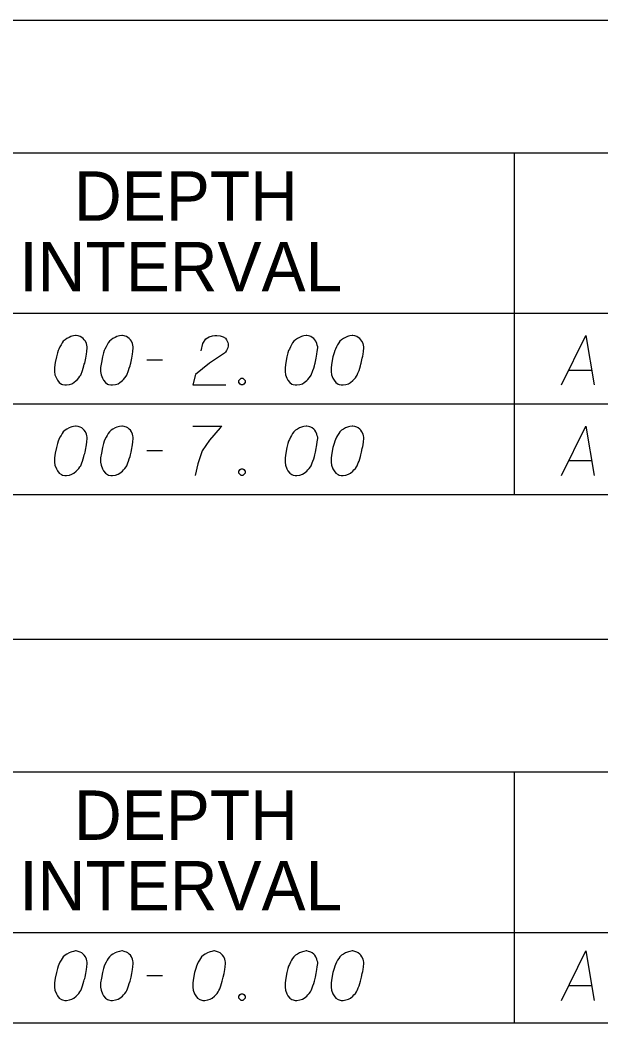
# Model space of a CAD drawing. Extents: x 2074207 to 2076812, y 516372 to 523312.
# Drawn here: x 2076397 to 2076453.5, y 516746.5 to 516843.9 of the extents above; entities that cross this region are included whole.
import ezdxf

# ---------------------------------------------------------------- set-up
doc = ezdxf.new("R2010")
doc.units = 0
for name, color, linetype in [('Prop DirtTable_ Soil Test Results - Outline (Major)', 7, 'Continuous'), ('Prop DirtTable_ Soil Test Results - Outline (Minor)', 7, 'Continuous'), ('Prop DirtTable_ Soil Test Results - Tx (Header - Small)', 7, 'Continuous'), ('Prop DirtTable_ Soil Test Results - Tx (Sample Data)', 7, 'Continuous')]:
    doc.layers.add(name, color=color, linetype=linetype)

msp = doc.modelspace()

# ---------------------------------------------------------------- linework, layer by layer
at = {"layer": 'Prop DirtTable_ Soil Test Results - Outline (Major)'}
for p, q in [((2076260.609, 516843.937), (2076811.903, 516843.937)), ((2076260.609, 516815.452), (2076811.903, 516815.452)), ((2076260.609, 516815.452), (2076811.903, 516815.452)), ((2076260.609, 516797.852), (2076811.903, 516797.852)), ((2076260.609, 516783.796), (2076811.903, 516783.796)), ((2076260.609, 516755.31), (2076811.903, 516755.31)), ((2076260.609, 516755.31), (2076811.903, 516755.31)), ((2076260.609, 516746.51), (2076811.903, 516746.51))]:
    msp.add_line(p, q, dxfattribs=at)
at = {"layer": 'Prop DirtTable_ Soil Test Results - Outline (Minor)'}
for p, q in [((2076260.609, 516831.052), (2076811.903, 516831.052)), ((2076445.062, 516831.052), (2076445.062, 516806.652)), ((2076260.609, 516806.652), (2076811.903, 516806.652)), ((2076260.609, 516806.652), (2076811.903, 516806.652)), ((2076445.063, 516806.652), (2076445.063, 516797.852)), ((2076260.609, 516797.852), (2076811.903, 516797.852)), ((2076260.609, 516770.91), (2076811.903, 516770.91)), ((2076445.062, 516770.91), (2076445.062, 516746.51)), ((2076260.609, 516746.51), (2076811.903, 516746.51))]:
    msp.add_line(p, q, dxfattribs=at)
at = {"layer": 'Prop DirtTable_ Soil Test Results - Tx (Sample Data)'}
for points in [[(2076402.512, 516813.3), (2076402.442, 516813.3), (2076402.23, 516813.262), (2076402.089, 516813.224), (2076401.983, 516813.186), (2076401.807, 516813.111), (2076401.595, 516812.997), (2076401.419, 516812.884), (2076401.242, 516812.733), (2076401.136, 516812.582), (2076401.031, 516812.393), (2076400.925, 516812.204), (2076400.819, 516811.977), (2076400.748, 516811.826), (2076400.678, 516811.599), (2076400.572, 516811.221), (2076400.466, 516810.654), (2076400.396, 516810.2), (2076400.396, 516809.785), (2076400.431, 516809.482), (2076400.572, 516809.142), (2076400.678, 516808.953), (2076400.854, 516808.726), (2076401.066, 516808.575), (2076401.172, 516808.537), (2076401.383, 516808.5), (2076401.56, 516808.5), (2076401.842, 516808.537), (2076402.089, 516808.613), (2076402.265, 516808.726), (2076402.512, 516808.915), (2076402.618, 516809.029), (2076402.759, 516809.18), (2076402.865, 516809.331), (2076402.935, 516809.444), (2076403.006, 516809.633), (2076403.041, 516809.709), (2076403.112, 516809.898), (2076403.182, 516810.125), (2076403.253, 516810.352), (2076403.288, 516810.503), (2076403.323, 516810.616), (2076403.359, 516810.767), (2076403.429, 516811.107), (2076403.465, 516811.296), (2076403.5, 516811.485), (2076403.535, 516811.75), (2076403.57, 516812.09), (2076403.57, 516812.204), (2076403.535, 516812.355), (2076403.5, 516812.506), (2076403.394, 516812.733), (2076403.288, 516812.884), (2076403.182, 516812.997), (2076403.041, 516813.111), (2076402.9, 516813.186), (2076402.794, 516813.224), (2076402.689, 516813.262), (2076402.512, 516813.3)], [(2076406.992, 516813.3), (2076406.922, 516813.3), (2076406.71, 516813.262), (2076406.569, 516813.224), (2076406.463, 516813.186), (2076406.287, 516813.111), (2076406.075, 516812.997), (2076405.899, 516812.884), (2076405.722, 516812.733), (2076405.616, 516812.582), (2076405.511, 516812.393), (2076405.405, 516812.204), (2076405.299, 516811.977), (2076405.228, 516811.826), (2076405.158, 516811.599), (2076405.052, 516811.221), (2076404.946, 516810.654), (2076404.876, 516810.2), (2076404.876, 516809.785), (2076404.911, 516809.482), (2076405.052, 516809.142), (2076405.158, 516808.953), (2076405.334, 516808.726), (2076405.546, 516808.575), (2076405.652, 516808.537), (2076405.863, 516808.5), (2076406.04, 516808.5), (2076406.322, 516808.537), (2076406.569, 516808.613), (2076406.745, 516808.726), (2076406.992, 516808.915), (2076407.098, 516809.029), (2076407.239, 516809.18), (2076407.345, 516809.331), (2076407.415, 516809.444), (2076407.486, 516809.633), (2076407.521, 516809.709), (2076407.592, 516809.898), (2076407.662, 516810.125), (2076407.733, 516810.352), (2076407.768, 516810.503), (2076407.803, 516810.616), (2076407.839, 516810.767), (2076407.909, 516811.107), (2076407.945, 516811.296), (2076407.98, 516811.485), (2076408.015, 516811.75), (2076408.05, 516812.09), (2076408.05, 516812.204), (2076408.015, 516812.355), (2076407.98, 516812.506), (2076407.874, 516812.733), (2076407.768, 516812.884), (2076407.662, 516812.997), (2076407.521, 516813.111), (2076407.38, 516813.186), (2076407.274, 516813.224), (2076407.169, 516813.262), (2076406.992, 516813.3)], [(2076414.647, 516811.788), (2076414.823, 516812.506), (2076415.106, 516812.959), (2076415.423, 516813.148), (2076415.74, 516813.262), (2076415.987, 516813.3), (2076416.164, 516813.3), (2076416.481, 516813.262), (2076416.693, 516813.186), (2076416.799, 516813.148), (2076417.01, 516813.035), (2076417.116, 516812.884), (2076417.187, 516812.733), (2076417.222, 516812.619), (2076417.257, 516812.468), (2076417.257, 516812.279), (2076417.222, 516812.09), (2076417.187, 516811.977), (2076417.116, 516811.826), (2076417.01, 516811.674), (2076416.905, 516811.561), (2076415.458, 516810.616), (2076414.083, 516809.52), (2076413.836, 516808.5), (2076417.046, 516808.5)], [(2076424.912, 516813.3), (2076424.842, 516813.3), (2076424.63, 516813.262), (2076424.489, 516813.224), (2076424.383, 516813.186), (2076424.207, 516813.111), (2076423.995, 516812.997), (2076423.819, 516812.884), (2076423.642, 516812.733), (2076423.536, 516812.582), (2076423.431, 516812.393), (2076423.325, 516812.204), (2076423.219, 516811.977), (2076423.148, 516811.826), (2076423.078, 516811.599), (2076422.972, 516811.221), (2076422.866, 516810.654), (2076422.796, 516810.2), (2076422.796, 516809.785), (2076422.831, 516809.482), (2076422.972, 516809.142), (2076423.078, 516808.953), (2076423.254, 516808.726), (2076423.466, 516808.575), (2076423.572, 516808.537), (2076423.783, 516808.5), (2076423.96, 516808.5), (2076424.242, 516808.537), (2076424.489, 516808.613), (2076424.665, 516808.726), (2076424.912, 516808.915), (2076425.018, 516809.029), (2076425.159, 516809.18), (2076425.265, 516809.331), (2076425.335, 516809.444), (2076425.406, 516809.633), (2076425.441, 516809.709), (2076425.512, 516809.898), (2076425.582, 516810.125), (2076425.653, 516810.352), (2076425.688, 516810.503), (2076425.723, 516810.616), (2076425.759, 516810.767), (2076425.829, 516811.107), (2076425.865, 516811.296), (2076425.9, 516811.485), (2076425.935, 516811.75), (2076425.97, 516812.09), (2076425.97, 516812.204), (2076425.935, 516812.355), (2076425.9, 516812.506), (2076425.794, 516812.733), (2076425.688, 516812.884), (2076425.582, 516812.997), (2076425.441, 516813.111), (2076425.3, 516813.186), (2076425.194, 516813.224), (2076425.089, 516813.262), (2076424.912, 516813.3)], [(2076429.392, 516813.3), (2076429.322, 516813.3), (2076429.11, 516813.262), (2076428.969, 516813.224), (2076428.863, 516813.186), (2076428.687, 516813.111), (2076428.475, 516812.997), (2076428.299, 516812.884), (2076428.122, 516812.733), (2076428.016, 516812.582), (2076427.911, 516812.393), (2076427.805, 516812.204), (2076427.699, 516811.977), (2076427.628, 516811.826), (2076427.558, 516811.599), (2076427.452, 516811.221), (2076427.346, 516810.654), (2076427.276, 516810.2), (2076427.276, 516809.785), (2076427.311, 516809.482), (2076427.452, 516809.142), (2076427.558, 516808.953), (2076427.734, 516808.726), (2076427.946, 516808.575), (2076428.052, 516808.537), (2076428.263, 516808.5), (2076428.44, 516808.5), (2076428.722, 516808.537), (2076428.969, 516808.613), (2076429.145, 516808.726), (2076429.392, 516808.915), (2076429.498, 516809.029), (2076429.639, 516809.18), (2076429.745, 516809.331), (2076429.815, 516809.444), (2076429.886, 516809.633), (2076429.921, 516809.709), (2076429.992, 516809.898), (2076430.062, 516810.125), (2076430.133, 516810.352), (2076430.168, 516810.503), (2076430.203, 516810.616), (2076430.239, 516810.767), (2076430.309, 516811.107), (2076430.345, 516811.296), (2076430.38, 516811.485), (2076430.415, 516811.75), (2076430.45, 516812.09), (2076430.45, 516812.204), (2076430.415, 516812.355), (2076430.38, 516812.506), (2076430.274, 516812.733), (2076430.168, 516812.884), (2076430.062, 516812.997), (2076429.921, 516813.111), (2076429.78, 516813.186), (2076429.674, 516813.224), (2076429.569, 516813.262), (2076429.392, 516813.3)], [(2076449.676, 516808.5), (2076452.039, 516813.3), (2076452.85, 516808.5)], [(2076409.356, 516810.919), (2076410.872, 516810.919)], [(2076450.381, 516809.936), (2076452.603, 516809.936)], [(2076418.527, 516809.142), (2076418.704, 516809.142), (2076418.809, 516809.067), (2076418.915, 516808.915), (2076418.915, 516808.726), (2076418.809, 516808.575), (2076418.704, 516808.5), (2076418.527, 516808.5), (2076418.421, 516808.575), (2076418.316, 516808.726), (2076418.316, 516808.915), (2076418.421, 516809.067), (2076418.527, 516809.142)], [(2076402.512, 516804.5), (2076402.442, 516804.5), (2076402.23, 516804.462), (2076402.089, 516804.424), (2076401.983, 516804.386), (2076401.807, 516804.311), (2076401.595, 516804.197), (2076401.419, 516804.084), (2076401.242, 516803.933), (2076401.136, 516803.782), (2076401.031, 516803.593), (2076400.925, 516803.404), (2076400.819, 516803.177), (2076400.748, 516803.026), (2076400.678, 516802.799), (2076400.572, 516802.421), (2076400.466, 516801.854), (2076400.396, 516801.4), (2076400.396, 516800.985), (2076400.431, 516800.682), (2076400.572, 516800.342), (2076400.678, 516800.153), (2076400.854, 516799.926), (2076401.066, 516799.775), (2076401.172, 516799.737), (2076401.383, 516799.7), (2076401.56, 516799.7), (2076401.842, 516799.737), (2076402.089, 516799.813), (2076402.265, 516799.926), (2076402.512, 516800.115), (2076402.618, 516800.229), (2076402.759, 516800.38), (2076402.865, 516800.531), (2076402.935, 516800.644), (2076403.006, 516800.833), (2076403.041, 516800.909), (2076403.112, 516801.098), (2076403.182, 516801.325), (2076403.253, 516801.552), (2076403.288, 516801.703), (2076403.323, 516801.816), (2076403.359, 516801.967), (2076403.429, 516802.307), (2076403.465, 516802.496), (2076403.5, 516802.685), (2076403.535, 516802.95), (2076403.57, 516803.29), (2076403.57, 516803.404), (2076403.535, 516803.555), (2076403.5, 516803.706), (2076403.394, 516803.933), (2076403.288, 516804.084), (2076403.182, 516804.197), (2076403.041, 516804.311), (2076402.9, 516804.386), (2076402.794, 516804.424), (2076402.689, 516804.462), (2076402.512, 516804.5)], [(2076406.992, 516804.5), (2076406.922, 516804.5), (2076406.71, 516804.462), (2076406.569, 516804.424), (2076406.463, 516804.386), (2076406.287, 516804.311), (2076406.075, 516804.197), (2076405.899, 516804.084), (2076405.722, 516803.933), (2076405.616, 516803.782), (2076405.511, 516803.593), (2076405.405, 516803.404), (2076405.299, 516803.177), (2076405.228, 516803.026), (2076405.158, 516802.799), (2076405.052, 516802.421), (2076404.946, 516801.854), (2076404.876, 516801.4), (2076404.876, 516800.985), (2076404.911, 516800.682), (2076405.052, 516800.342), (2076405.158, 516800.153), (2076405.334, 516799.926), (2076405.546, 516799.775), (2076405.652, 516799.737), (2076405.863, 516799.7), (2076406.04, 516799.7), (2076406.322, 516799.737), (2076406.569, 516799.813), (2076406.745, 516799.926), (2076406.992, 516800.115), (2076407.098, 516800.229), (2076407.239, 516800.38), (2076407.345, 516800.531), (2076407.415, 516800.644), (2076407.486, 516800.833), (2076407.521, 516800.909), (2076407.592, 516801.098), (2076407.662, 516801.325), (2076407.733, 516801.552), (2076407.768, 516801.703), (2076407.803, 516801.816), (2076407.839, 516801.967), (2076407.909, 516802.307), (2076407.945, 516802.496), (2076407.98, 516802.685), (2076408.015, 516802.95), (2076408.05, 516803.29), (2076408.05, 516803.404), (2076408.015, 516803.555), (2076407.98, 516803.706), (2076407.874, 516803.933), (2076407.768, 516804.084), (2076407.662, 516804.197), (2076407.521, 516804.311), (2076407.38, 516804.386), (2076407.274, 516804.424), (2076407.169, 516804.462), (2076406.992, 516804.5)], [(2076413.836, 516804.5), (2076416.658, 516804.5), (2076416.481, 516804.311), (2076415.458, 516803.139), (2076414.753, 516802.081), (2076414.329, 516800.833), (2076414.047, 516799.7)], [(2076424.912, 516804.5), (2076424.842, 516804.5), (2076424.63, 516804.462), (2076424.489, 516804.424), (2076424.383, 516804.386), (2076424.207, 516804.311), (2076423.995, 516804.197), (2076423.819, 516804.084), (2076423.642, 516803.933), (2076423.536, 516803.782), (2076423.431, 516803.593), (2076423.325, 516803.404), (2076423.219, 516803.177), (2076423.148, 516803.026), (2076423.078, 516802.799), (2076422.972, 516802.421), (2076422.866, 516801.854), (2076422.796, 516801.4), (2076422.796, 516800.985), (2076422.831, 516800.682), (2076422.972, 516800.342), (2076423.078, 516800.153), (2076423.254, 516799.926), (2076423.466, 516799.775), (2076423.572, 516799.737), (2076423.783, 516799.7), (2076423.96, 516799.7), (2076424.242, 516799.737), (2076424.489, 516799.813), (2076424.665, 516799.926), (2076424.912, 516800.115), (2076425.018, 516800.229), (2076425.159, 516800.38), (2076425.265, 516800.531), (2076425.335, 516800.644), (2076425.406, 516800.833), (2076425.441, 516800.909), (2076425.512, 516801.098), (2076425.582, 516801.325), (2076425.653, 516801.552), (2076425.688, 516801.703), (2076425.723, 516801.816), (2076425.759, 516801.967), (2076425.829, 516802.307), (2076425.865, 516802.496), (2076425.9, 516802.685), (2076425.935, 516802.95), (2076425.97, 516803.29), (2076425.97, 516803.404), (2076425.935, 516803.555), (2076425.9, 516803.706), (2076425.794, 516803.933), (2076425.688, 516804.084), (2076425.582, 516804.197), (2076425.441, 516804.311), (2076425.3, 516804.386), (2076425.194, 516804.424), (2076425.089, 516804.462), (2076424.912, 516804.5)], [(2076429.392, 516804.5), (2076429.322, 516804.5), (2076429.11, 516804.462), (2076428.969, 516804.424), (2076428.863, 516804.386), (2076428.687, 516804.311), (2076428.475, 516804.197), (2076428.299, 516804.084), (2076428.122, 516803.933), (2076428.016, 516803.782), (2076427.911, 516803.593), (2076427.805, 516803.404), (2076427.699, 516803.177), (2076427.628, 516803.026), (2076427.558, 516802.799), (2076427.452, 516802.421), (2076427.346, 516801.854), (2076427.276, 516801.4), (2076427.276, 516800.985), (2076427.311, 516800.682), (2076427.452, 516800.342), (2076427.558, 516800.153), (2076427.734, 516799.926), (2076427.946, 516799.775), (2076428.052, 516799.737), (2076428.263, 516799.7), (2076428.44, 516799.7), (2076428.722, 516799.737), (2076428.969, 516799.813), (2076429.145, 516799.926), (2076429.392, 516800.115), (2076429.498, 516800.229), (2076429.639, 516800.38), (2076429.745, 516800.531), (2076429.815, 516800.644), (2076429.886, 516800.833), (2076429.921, 516800.909), (2076429.992, 516801.098), (2076430.062, 516801.325), (2076430.133, 516801.552), (2076430.168, 516801.703), (2076430.203, 516801.816), (2076430.239, 516801.967), (2076430.309, 516802.307), (2076430.345, 516802.496), (2076430.38, 516802.685), (2076430.415, 516802.95), (2076430.45, 516803.29), (2076430.45, 516803.404), (2076430.415, 516803.555), (2076430.38, 516803.706), (2076430.274, 516803.933), (2076430.168, 516804.084), (2076430.062, 516804.197), (2076429.921, 516804.311), (2076429.78, 516804.386), (2076429.674, 516804.424), (2076429.569, 516804.462), (2076429.392, 516804.5)], [(2076449.676, 516799.7), (2076452.039, 516804.5), (2076452.85, 516799.7)], [(2076409.356, 516802.119), (2076410.872, 516802.119)], [(2076450.381, 516801.136), (2076452.603, 516801.136)], [(2076418.527, 516800.342), (2076418.704, 516800.342), (2076418.809, 516800.267), (2076418.915, 516800.115), (2076418.915, 516799.926), (2076418.809, 516799.775), (2076418.704, 516799.7), (2076418.527, 516799.7), (2076418.421, 516799.775), (2076418.316, 516799.926), (2076418.316, 516800.115), (2076418.421, 516800.267), (2076418.527, 516800.342)], [(2076402.512, 516753.502), (2076402.442, 516753.502), (2076402.23, 516753.464), (2076402.089, 516753.426), (2076401.983, 516753.388), (2076401.807, 516753.313), (2076401.595, 516753.199), (2076401.419, 516753.086), (2076401.242, 516752.935), (2076401.136, 516752.784), (2076401.031, 516752.595), (2076400.925, 516752.406), (2076400.819, 516752.179), (2076400.748, 516752.028), (2076400.678, 516751.801), (2076400.572, 516751.423), (2076400.466, 516750.856), (2076400.396, 516750.402), (2076400.396, 516749.987), (2076400.431, 516749.684), (2076400.572, 516749.344), (2076400.678, 516749.155), (2076400.854, 516748.928), (2076401.066, 516748.777), (2076401.172, 516748.739), (2076401.383, 516748.702), (2076401.56, 516748.702), (2076401.842, 516748.739), (2076402.089, 516748.815), (2076402.265, 516748.928), (2076402.512, 516749.117), (2076402.618, 516749.231), (2076402.759, 516749.382), (2076402.865, 516749.533), (2076402.935, 516749.647), (2076403.006, 516749.835), (2076403.041, 516749.911), (2076403.112, 516750.1), (2076403.182, 516750.327), (2076403.253, 516750.554), (2076403.288, 516750.705), (2076403.323, 516750.818), (2076403.359, 516750.969), (2076403.429, 516751.309), (2076403.465, 516751.498), (2076403.5, 516751.687), (2076403.535, 516751.952), (2076403.57, 516752.292), (2076403.57, 516752.406), (2076403.535, 516752.557), (2076403.5, 516752.708), (2076403.394, 516752.935), (2076403.288, 516753.086), (2076403.182, 516753.199), (2076403.041, 516753.313), (2076402.9, 516753.388), (2076402.794, 516753.426), (2076402.689, 516753.464), (2076402.512, 516753.502)], [(2076406.992, 516753.502), (2076406.922, 516753.502), (2076406.71, 516753.464), (2076406.569, 516753.426), (2076406.463, 516753.388), (2076406.287, 516753.313), (2076406.075, 516753.199), (2076405.899, 516753.086), (2076405.722, 516752.935), (2076405.616, 516752.784), (2076405.511, 516752.595), (2076405.405, 516752.406), (2076405.299, 516752.179), (2076405.228, 516752.028), (2076405.158, 516751.801), (2076405.052, 516751.423), (2076404.946, 516750.856), (2076404.876, 516750.402), (2076404.876, 516749.987), (2076404.911, 516749.684), (2076405.052, 516749.344), (2076405.158, 516749.155), (2076405.334, 516748.928), (2076405.546, 516748.777), (2076405.652, 516748.739), (2076405.863, 516748.702), (2076406.04, 516748.702), (2076406.322, 516748.739), (2076406.569, 516748.815), (2076406.745, 516748.928), (2076406.992, 516749.117), (2076407.098, 516749.231), (2076407.239, 516749.382), (2076407.345, 516749.533), (2076407.415, 516749.647), (2076407.486, 516749.835), (2076407.521, 516749.911), (2076407.592, 516750.1), (2076407.662, 516750.327), (2076407.733, 516750.554), (2076407.768, 516750.705), (2076407.803, 516750.818), (2076407.839, 516750.969), (2076407.909, 516751.309), (2076407.945, 516751.498), (2076407.98, 516751.687), (2076408.015, 516751.952), (2076408.05, 516752.292), (2076408.05, 516752.406), (2076408.015, 516752.557), (2076407.98, 516752.708), (2076407.874, 516752.935), (2076407.768, 516753.086), (2076407.662, 516753.199), (2076407.521, 516753.313), (2076407.38, 516753.388), (2076407.274, 516753.426), (2076407.169, 516753.464), (2076406.992, 516753.502)], [(2076415.952, 516753.502), (2076415.882, 516753.502), (2076415.67, 516753.464), (2076415.529, 516753.426), (2076415.423, 516753.388), (2076415.247, 516753.313), (2076415.035, 516753.199), (2076414.859, 516753.086), (2076414.682, 516752.935), (2076414.576, 516752.784), (2076414.471, 516752.595), (2076414.365, 516752.406), (2076414.259, 516752.179), (2076414.188, 516752.028), (2076414.118, 516751.801), (2076414.012, 516751.423), (2076413.906, 516750.856), (2076413.836, 516750.402), (2076413.836, 516749.987), (2076413.871, 516749.684), (2076414.012, 516749.344), (2076414.118, 516749.155), (2076414.294, 516748.928), (2076414.506, 516748.777), (2076414.612, 516748.739), (2076414.823, 516748.702), (2076415, 516748.702), (2076415.282, 516748.739), (2076415.529, 516748.815), (2076415.705, 516748.928), (2076415.952, 516749.117), (2076416.058, 516749.231), (2076416.199, 516749.382), (2076416.305, 516749.533), (2076416.375, 516749.647), (2076416.446, 516749.835), (2076416.481, 516749.911), (2076416.552, 516750.1), (2076416.622, 516750.327), (2076416.693, 516750.554), (2076416.728, 516750.705), (2076416.763, 516750.818), (2076416.799, 516750.969), (2076416.869, 516751.309), (2076416.905, 516751.498), (2076416.94, 516751.687), (2076416.975, 516751.952), (2076417.01, 516752.292), (2076417.01, 516752.406), (2076416.975, 516752.557), (2076416.94, 516752.708), (2076416.834, 516752.935), (2076416.728, 516753.086), (2076416.622, 516753.199), (2076416.481, 516753.313), (2076416.34, 516753.388), (2076416.234, 516753.426), (2076416.129, 516753.464), (2076415.952, 516753.502)], [(2076424.912, 516753.502), (2076424.842, 516753.502), (2076424.63, 516753.464), (2076424.489, 516753.426), (2076424.383, 516753.388), (2076424.207, 516753.313), (2076423.995, 516753.199), (2076423.819, 516753.086), (2076423.642, 516752.935), (2076423.536, 516752.784), (2076423.431, 516752.595), (2076423.325, 516752.406), (2076423.219, 516752.179), (2076423.148, 516752.028), (2076423.078, 516751.801), (2076422.972, 516751.423), (2076422.866, 516750.856), (2076422.796, 516750.402), (2076422.796, 516749.987), (2076422.831, 516749.684), (2076422.972, 516749.344), (2076423.078, 516749.155), (2076423.254, 516748.928), (2076423.466, 516748.777), (2076423.572, 516748.739), (2076423.783, 516748.702), (2076423.96, 516748.702), (2076424.242, 516748.739), (2076424.489, 516748.815), (2076424.665, 516748.928), (2076424.912, 516749.117), (2076425.018, 516749.231), (2076425.159, 516749.382), (2076425.265, 516749.533), (2076425.335, 516749.647), (2076425.406, 516749.835), (2076425.441, 516749.911), (2076425.512, 516750.1), (2076425.582, 516750.327), (2076425.653, 516750.554), (2076425.688, 516750.705), (2076425.723, 516750.818), (2076425.759, 516750.969), (2076425.829, 516751.309), (2076425.865, 516751.498), (2076425.9, 516751.687), (2076425.935, 516751.952), (2076425.97, 516752.292), (2076425.97, 516752.406), (2076425.935, 516752.557), (2076425.9, 516752.708), (2076425.794, 516752.935), (2076425.688, 516753.086), (2076425.582, 516753.199), (2076425.441, 516753.313), (2076425.3, 516753.388), (2076425.194, 516753.426), (2076425.089, 516753.464), (2076424.912, 516753.502)], [(2076429.392, 516753.502), (2076429.322, 516753.502), (2076429.11, 516753.464), (2076428.969, 516753.426), (2076428.863, 516753.388), (2076428.687, 516753.313), (2076428.475, 516753.199), (2076428.299, 516753.086), (2076428.122, 516752.935), (2076428.016, 516752.784), (2076427.911, 516752.595), (2076427.805, 516752.406), (2076427.699, 516752.179), (2076427.628, 516752.028), (2076427.558, 516751.801), (2076427.452, 516751.423), (2076427.346, 516750.856), (2076427.276, 516750.402), (2076427.276, 516749.987), (2076427.311, 516749.684), (2076427.452, 516749.344), (2076427.558, 516749.155), (2076427.734, 516748.928), (2076427.946, 516748.777), (2076428.052, 516748.739), (2076428.263, 516748.702), (2076428.44, 516748.702), (2076428.722, 516748.739), (2076428.969, 516748.815), (2076429.145, 516748.928), (2076429.392, 516749.117), (2076429.498, 516749.231), (2076429.639, 516749.382), (2076429.745, 516749.533), (2076429.815, 516749.647), (2076429.886, 516749.835), (2076429.921, 516749.911), (2076429.992, 516750.1), (2076430.062, 516750.327), (2076430.133, 516750.554), (2076430.168, 516750.705), (2076430.203, 516750.818), (2076430.239, 516750.969), (2076430.309, 516751.309), (2076430.345, 516751.498), (2076430.38, 516751.687), (2076430.415, 516751.952), (2076430.45, 516752.292), (2076430.45, 516752.406), (2076430.415, 516752.557), (2076430.38, 516752.708), (2076430.274, 516752.935), (2076430.168, 516753.086), (2076430.062, 516753.199), (2076429.921, 516753.313), (2076429.78, 516753.388), (2076429.674, 516753.426), (2076429.569, 516753.464), (2076429.392, 516753.502)], [(2076449.676, 516748.702), (2076452.039, 516753.502), (2076452.85, 516748.702)], [(2076409.356, 516751.121), (2076410.872, 516751.121)], [(2076450.381, 516750.138), (2076452.603, 516750.138)], [(2076418.527, 516749.344), (2076418.704, 516749.344), (2076418.809, 516749.269), (2076418.915, 516749.117), (2076418.915, 516748.928), (2076418.809, 516748.777), (2076418.704, 516748.702), (2076418.527, 516748.702), (2076418.421, 516748.777), (2076418.316, 516748.928), (2076418.316, 516749.117), (2076418.421, 516749.269), (2076418.527, 516749.344)]]:
    msp.add_lwpolyline(points, dxfattribs=at)

# ---------------------------------------------------------------- texts
at = {"layer": 'Prop DirtTable_ Soil Test Results - Tx (Header - Small)'}
for s, p in [('DEPTH', (2076402.289, 516824.438)), ('INTERVAL', (2076396.977, 516817.581)), ('DEPTH', (2076402.289, 516764.296)), ('INTERVAL', (2076396.977, 516757.439))]:
    msp.add_text(s, height=4.8, dxfattribs=at).set_placement(p)

doc.saveas('drawing.dxf')
